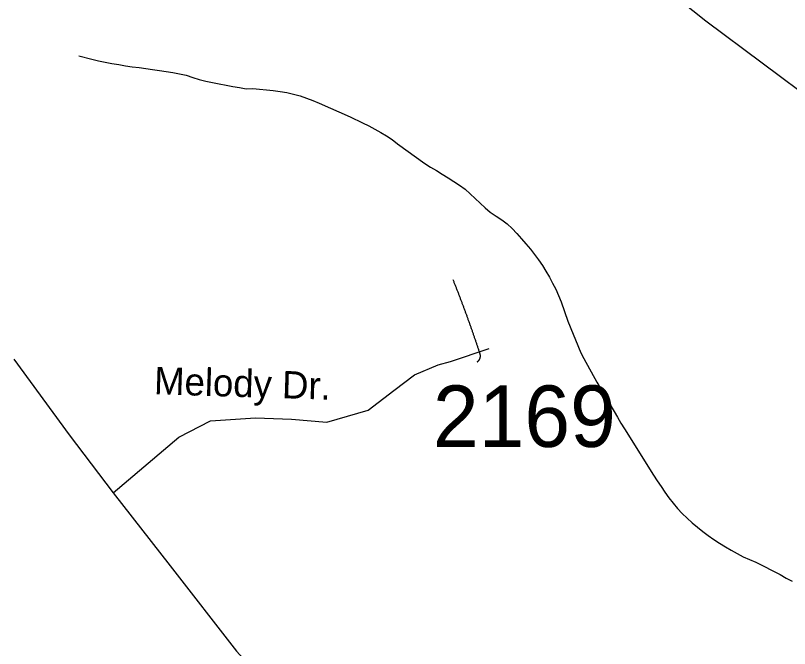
# Model space of a CAD drawing. Extents: x 1268485 to 1426702, y 514839 to 616766.
# Drawn here: x 1380300 to 1382158, y 568442 to 569961 of the extents above; entities that cross this region are included whole.
import ezdxf

# ---------------------------------------------------------------- set-up
doc = ezdxf.new("R2010")
doc.units = 0
for name, color, linetype in [('Old_Level_11', 7, 'Continuous'), ('Old_Level_32', 7, 'Continuous'), ('Old_Level_35', 7, 'Continuous'), ('Old_Level_62', 7, 'Continuous'), ('Old_Level_8', 7, 'Continuous')]:
    doc.layers.add(name, color=color, linetype=linetype)

msp = doc.modelspace()

# ---------------------------------------------------------------- linework, layer by layer
at = {"layer": 'Old_Level_32'}
for points in [[(1386246.807, 569172.252), (1386157.614, 569146.17), (1386083.082, 569129.573), (1385883.923, 569118.902), (1385477.053, 569111.79), (1385034.749, 569107.047), (1384746.037, 569103.32), (1384499.029, 569136.792), (1384051.328, 569234.631), (1383696.255, 569324.744), (1383583.043, 569350.492), (1383310.803, 569416.002), (1382871.237, 569518.346), (1382561.254, 569594.582), (1382371.665, 569667.204), (1382228.119, 569745.787), (1381957.278, 569947.392), (1381320.8, 570454.114), (1381171.837, 570578.763), (1381018.89, 570717.96), (1380484.477, 571187.342), (1380388.322, 571281.322), (1380304.208, 571377.061)], [(1380534.151, 568815.164), (1380691.906, 568949.121), (1380767.742, 568988.142), (1380876.079, 568995.187), (1380962.748, 568992.477), (1381047.242, 568984.724), (1381146.92, 569014.155), (1381208.498, 569061.267), (1381258.115, 569098.504), (1381314.842, 569122.545), (1381344.634, 569130.674), (1381436.721, 569161.565)], [(1380295.691, 569136.151), (1380429.088, 568954.962), (1380534.151, 568815.164)], [(1380534.151, 568815.164), (1380671.69, 568640.144), (1380830.756, 568435.63), (1380917.258, 568339.89), (1381007.701, 568254.997), (1381161.012, 568117.645), (1381316.447, 567986.454), (1381446.24, 567883.592), (1381593.997, 567768.563), (1381792.828, 567606.283), (1382003.464, 567443.966), (1382255.294, 567240.6), (1382422.686, 567106.967), (1382558.498, 566994.598), (1382687.64, 566876.714), (1382831.728, 566753.127), (1382942.367, 566670.222)]]:
    msp.add_lwpolyline(points, dxfattribs=at)
at = {"layer": 'Old_Level_35'}
for points in [[(1381414.971, 569149.945), (1381414.355, 569151.739), (1381413.74, 569153.585), (1381413.228, 569155.379), (1381412.613, 569157.173), (1381411.997, 569159.019), (1381411.382, 569160.813), (1381410.87, 569162.607), (1381410.254, 569164.401), (1381409.639, 569166.196), (1381409.024, 569167.989), (1381408.409, 569169.835), (1381407.794, 569171.63), (1381407.281, 569173.423), (1381406.666, 569175.269), (1381406.051, 569177.012), (1381405.333, 569178.806), (1381404.718, 569180.6), (1381404.103, 569182.446), (1381403.488, 569184.24), (1381402.873, 569185.983), (1381402.257, 569187.829), (1381401.642, 569189.622), (1381401.13, 569191.417), (1381400.514, 569193.263), (1381399.899, 569195.005), (1381399.284, 569196.799), (1381398.669, 569198.645), (1381397.951, 569200.439), (1381397.336, 569202.182), (1381396.721, 569203.976), (1381396.106, 569205.822), (1381395.491, 569207.616), (1381394.875, 569209.359), (1381394.158, 569211.205), (1381393.543, 569212.998), (1381392.825, 569214.741), (1381392.21, 569216.587), (1381391.595, 569218.381), (1381390.98, 569220.124), (1381390.364, 569221.918), (1381389.749, 569223.764), (1381389.134, 569225.507), (1381388.519, 569227.301), (1381387.801, 569229.147), (1381387.084, 569230.89), (1381386.468, 569232.683), (1381385.853, 569234.478), (1381385.238, 569236.272), (1381384.623, 569238.066), (1381383.905, 569239.86), (1381383.29, 569241.603), (1381382.675, 569243.449), (1381381.957, 569245.192), (1381381.24, 569246.986), (1381380.624, 569248.729), (1381380.009, 569250.575), (1381379.394, 569252.368), (1381378.676, 569254.111), (1381377.959, 569255.957), (1381377.344, 569257.7), (1381376.626, 569259.494), (1381376.011, 569261.237), (1381375.396, 569263.083), (1381374.575, 569264.826), (1381373.96, 569266.62), (1381373.345, 569268.362), (1381372.627, 569270.208), (1381372.012, 569271.951), (1381371.397, 569273.745), (1381370.577, 569275.488), (1381369.962, 569277.334), (1381369.244, 569279.077), (1381368.629, 569280.82), (1381368.014, 569282.614), (1381367.296, 569284.357), (1381366.578, 569286.202), (1381365.861, 569287.945), (1381365.245, 569289.74), (1381364.528, 569291.482), (1381363.913, 569293.225), (1381363.092, 569295.071), (1381362.477, 569296.814), (1381361.76, 569298.557), (1381361.144, 569300.351), (1381360.427, 569302.145), (1381359.709, 569303.888), (1381358.991, 569305.682), (1381358.376, 569307.425), (1381357.659, 569309.168), (1381356.838, 569311.013), (1381356.223, 569312.756), (1381355.505, 569314.499), (1381354.89, 569316.294), (1381354.173, 569318.088), (1381353.352, 569319.831), (1381352.737, 569321.625), (1381352.02, 569323.368), (1381351.199, 569325.111), (1381350.584, 569326.854)], [(1381408.409, 569129.799), (1381408.614, 569129.952), (1381408.717, 569130.055), (1381409.024, 569130.209), (1381409.127, 569130.312), (1381409.332, 569130.414), (1381409.537, 569130.567), (1381409.742, 569130.773), (1381409.844, 569130.875), (1381410.152, 569130.978), (1381410.254, 569131.183), (1381410.459, 569131.337), (1381410.665, 569131.49), (1381410.767, 569131.644), (1381410.972, 569131.798), (1381411.075, 569131.952), (1381411.382, 569132.105), (1381411.485, 569132.26), (1381411.587, 569132.413), (1381411.792, 569132.618), (1381411.997, 569132.823), (1381412.1, 569132.926), (1381412.202, 569133.131), (1381412.407, 569133.336), (1381412.51, 569133.49), (1381412.715, 569133.695), (1381412.92, 569133.9), (1381413.023, 569134.053), (1381413.125, 569134.258), (1381413.228, 569134.463), (1381413.33, 569134.618), (1381413.535, 569134.823), (1381413.638, 569134.976), (1381413.74, 569135.181), (1381413.843, 569135.438), (1381414.048, 569135.643), (1381414.15, 569135.796), (1381414.253, 569136.001), (1381414.355, 569136.258), (1381414.355, 569136.463), (1381414.458, 569136.616), (1381414.663, 569136.873), (1381414.766, 569137.078), (1381414.766, 569137.232), (1381414.868, 569137.488), (1381414.971, 569137.693), (1381415.176, 569137.949), (1381415.176, 569138.104), (1381415.278, 569138.359), (1381415.278, 569138.564), (1381415.381, 569138.821), (1381415.483, 569139.026), (1381415.483, 569139.231), (1381415.586, 569139.436), (1381415.586, 569139.692), (1381415.791, 569139.949), (1381415.791, 569140.102), (1381415.791, 569140.359), (1381415.893, 569140.615), (1381415.893, 569140.82), (1381415.893, 569141.077), (1381415.996, 569141.23), (1381415.996, 569141.487), (1381415.996, 569141.743), (1381415.996, 569142), (1381416.098, 569142.205), (1381416.098, 569142.46), (1381416.098, 569142.666), (1381416.098, 569142.871), (1381416.098, 569143.127), (1381416.098, 569143.383), (1381416.098, 569143.588), (1381416.098, 569143.793), (1381416.098, 569144.05), (1381416.098, 569144.306), (1381416.098, 569144.511), (1381416.098, 569144.768), (1381416.098, 569145.024), (1381416.098, 569145.178), (1381416.098, 569145.434), (1381415.996, 569145.69), (1381415.996, 569145.946), (1381415.996, 569146.101), (1381415.996, 569146.356), (1381415.893, 569146.613), (1381415.893, 569146.818), (1381415.893, 569147.074), (1381415.791, 569147.331), (1381415.791, 569147.484), (1381415.791, 569147.741), (1381415.586, 569147.946), (1381415.586, 569148.202), (1381415.483, 569148.459), (1381415.483, 569148.612), (1381415.381, 569148.869), (1381415.278, 569149.074), (1381415.278, 569149.33), (1381415.176, 569149.484), (1381415.176, 569149.74), (1381414.971, 569149.945)]]:
    msp.add_lwpolyline(points, dxfattribs=at)
at = {"layer": 'Old_Level_62'}
for points in [[(1380452.251, 569864.706), (1380483.624, 569856.759), (1380499.516, 569852.761), (1380515.51, 569849.122), (1380531.606, 569846.046), (1380547.805, 569843.278), (1380564.004, 569840.765), (1380580.306, 569838.356), (1380596.505, 569836.049), (1380612.807, 569833.743), (1380629.006, 569831.487), (1380645.308, 569829.18), (1380661.507, 569826.771), (1380677.706, 569824.208), (1380693.905, 569821.44), (1380709.899, 569817.954), (1380725.38, 569812.52), (1380741.067, 569807.444), (1380757.061, 569803.856), (1380773.055, 569800.473), (1380789.152, 569797.192), (1380805.351, 569794.065), (1380821.447, 569791.04), (1380837.646, 569788.119), (1380853.743, 569785.299), (1380869.84, 569785.658), (1380886.141, 569784.376), (1380902.443, 569782.838), (1380918.847, 569781.044), (1380935.149, 569778.84), (1380951.245, 569776.071), (1380967.342, 569772.432), (1380983.131, 569768.024), (1380998.715, 569762.846), (1381014.094, 569757.053), (1381029.268, 569750.747), (1381103.702, 569718.042), (1381133.127, 569703.38), (1381147.89, 569695.999), (1381162.449, 569688.463), (1381176.803, 569680.569), (1381190.951, 569672.264), (1381204.587, 569663.293), (1381217.403, 569653.04), (1381282.302, 569605.827), (1381296.45, 569597.471), (1381310.497, 569589.064), (1381324.645, 569580.554), (1381338.589, 569571.789), (1381352.327, 569562.817), (1381365.963, 569553.59), (1381379.189, 569544.004), (1381391.697, 569533.444), (1381403.59, 569522.114), (1381415.278, 569510.529), (1381427.274, 569499.2), (1381439.884, 569488.793), (1381453.52, 569479.618), (1381467.361, 569470.698), (1381480.382, 569460.804), (1381492.275, 569449.526), (1381503.656, 569437.685), (1381514.626, 569425.432), (1381525.391, 569413.027), (1381536.156, 569400.57), (1381555.534, 569374.682), (1381564.966, 569361.303), (1381573.476, 569347.257), (1381581.575, 569333.006), (1381589.47, 569318.549), (1381596.852, 569303.888), (1381603.619, 569288.97), (1381609.565, 569273.694), (1381625.764, 569227.25), (1381656.932, 569151.278), (1381664.109, 569137.539), (1381695.892, 569080.842), (1381745.002, 568997.079), (1381753.307, 568982.93), (1381761.919, 568968.936), (1381831.944, 568858.002), (1381840.761, 568844.161), (1381849.784, 568830.474), (1381859.113, 568816.889), (1381868.648, 568803.509), (1381878.593, 568790.438), (1381889.051, 568777.878), (1381900.226, 568765.882), (1381912.119, 568754.554), (1381924.423, 568743.583), (1381936.931, 568732.971), (1381949.746, 568722.771), (1381962.972, 568713.031), (1381976.506, 568703.701), (1381990.244, 568694.729), (1382004.188, 568686.015), (1382018.234, 568677.557), (1382032.587, 568669.508), (1382047.146, 568661.973), (1382062.012, 568655.206)], [(1382062.012, 568655.206), (1382077.186, 568648.849), (1382136.036, 568619.219), (1382150.185, 568610.607), (1382164.641, 568602.918)]]:
    msp.add_lwpolyline(points, dxfattribs=at)

# ---------------------------------------------------------------- texts
at = {"layer": 'Old_Level_11'}
msp.add_text('Melody Dr.', height=65.6167, rotation=358.209056, dxfattribs=at).set_placement((1380631.917, 569052.111))
at = {"layer": 'Old_Level_8'}
msp.add_text('2169', height=147.6375, dxfattribs=at).set_placement((1381302.034, 568925.506))

doc.saveas('drawing.dxf')
